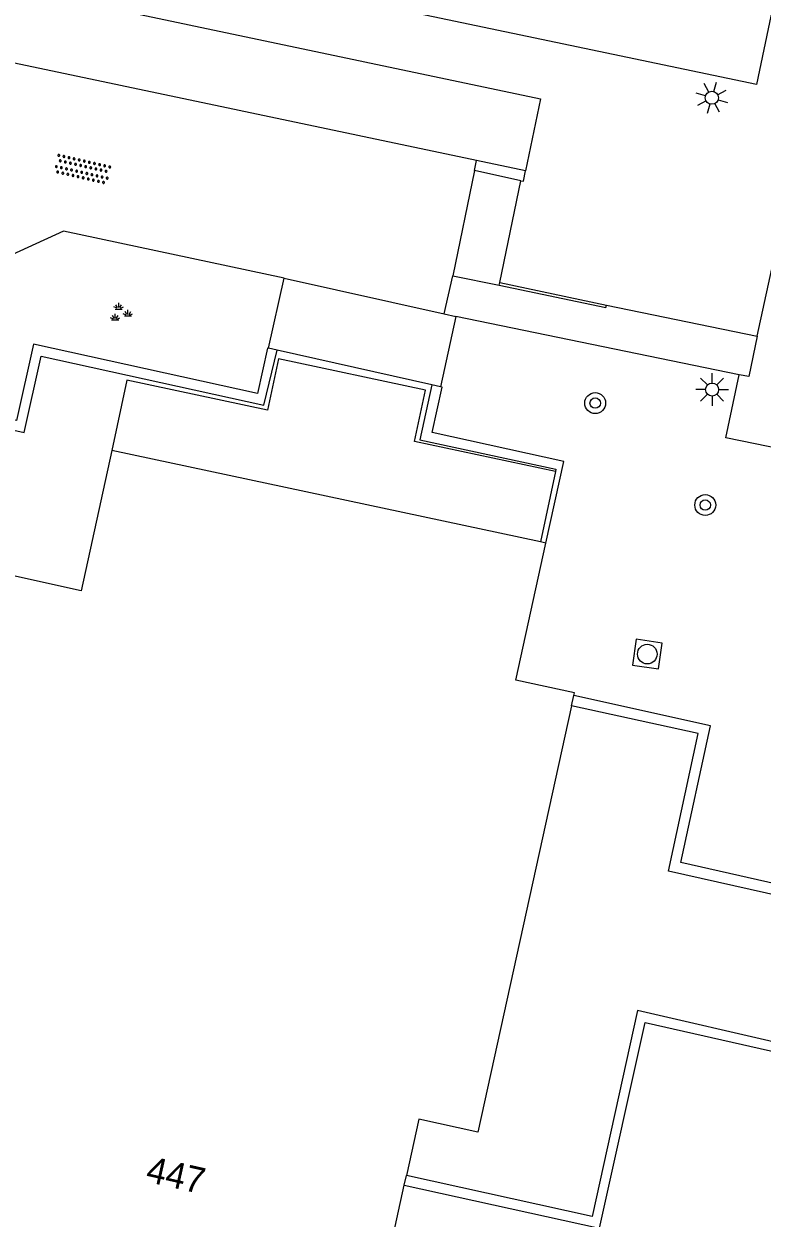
# Model space of a CAD drawing. Extents: x 128999 to 131010, y 395498 to 399007.
# Drawn here: x 129910.05 to 129938.31, y 397169.18 to 397214.88 of the extents above; entities that cross this region are included whole.
import ezdxf

# ---------------------------------------------------------------- set-up
doc = ezdxf.new("R2010")
doc.units = 0
for name, color, linetype in [('gg-afsc-muur', 7, 'Continuous'), ('gg-anno-huisnummerreeks BGT', 7, 'Continuous'), ('gg-bbg-hoofdgebouw', 7, 'Continuous'), ('gg-bbg-luifel en loopbrug', 7, 'Continuous'), ('gg-knt-onverhard', 7, 'Continuous'), ('gg-knt-trap', 7, 'Continuous'), ('gg-knt-verharding', 7, 'Continuous'), ('gg-kwrk-keermuur', 7, 'Continuous'), ('gt-symb-boom', 7, 'Continuous'), ('gt-symb-groenvak', 7, 'Continuous'), ('gt-symb-lichtmast', 7, 'Continuous'), ('gt-symb-overige verharding', 7, 'Continuous'), ('gt-symb-rioolschacht', 7, 'Continuous')]:
    doc.layers.add(name, color=color, linetype=linetype)

# ---------------------------------------------------------------- blocks, each defined once
blk = doc.blocks.new('gt0-LMAST')
at = {"layer": 'gt-symb-lichtmast'}
for p, q in [((-0.005, 0.246), (-0.005, 0.621)), ((-0.182, 0.173), (-0.447, 0.438)), ((0.172, 0.173), (0.437, 0.438)), ((-0.255, -0.004), (-0.63, -0.004)), ((-0.182, -0.181), (-0.447, -0.446)), ((-0.005, -0.254), (-0.005, -0.629)), ((0.437, -0.446), (0.172, -0.181)), ((0.245, -0.004), (0.62, -0.004))]:
    blk.add_line(p, q, dxfattribs=at)
blk.add_circle((-0.005, -0.004), 0.25, dxfattribs=at)
blk = doc.blocks.new('gt0-OVH')
at = {"layer": 'gt-symb-overige verharding'}
for points in [[(-0.972, 0.298), (-0.967, 0.308), (-0.965, 0.319), (-0.966, 0.33), (-0.971, 0.34), (-0.978, 0.348), (-0.988, 0.353), (-0.999, 0.355), (-1.01, 0.354), (-1.02, 0.349), (-1.028, 0.342), (-1.033, 0.332), (-1.035, 0.321), (-1.034, 0.31), (-1.029, 0.3), (-1.022, 0.292), (-1.012, 0.287), (-1.001, 0.285), (-0.99, 0.286), (-0.98, 0.291)], [(-0.872, 0.106), (-0.867, 0.116), (-0.865, 0.126), (-0.866, 0.137), (-0.871, 0.147), (-0.878, 0.156), (-0.888, 0.161), (-0.899, 0.163), (-0.91, 0.162), (-0.92, 0.157), (-0.928, 0.15), (-0.933, 0.14), (-0.935, 0.129), (-0.934, 0.118), (-0.929, 0.108), (-0.922, 0.1), (-0.912, 0.095), (-0.901, 0.092), (-0.89, 0.094), (-0.88, 0.098)], [(-0.772, 0.298), (-0.767, 0.308), (-0.765, 0.319), (-0.766, 0.33), (-0.771, 0.34), (-0.778, 0.348), (-0.788, 0.353), (-0.799, 0.355), (-0.81, 0.354), (-0.82, 0.349), (-0.828, 0.342), (-0.833, 0.332), (-0.835, 0.321), (-0.834, 0.31), (-0.829, 0.3), (-0.822, 0.292), (-0.812, 0.287), (-0.801, 0.285), (-0.79, 0.286), (-0.78, 0.291)], [(-0.672, 0.106), (-0.667, 0.116), (-0.665, 0.126), (-0.666, 0.137), (-0.671, 0.147), (-0.678, 0.156), (-0.688, 0.161), (-0.699, 0.163), (-0.71, 0.162), (-0.72, 0.157), (-0.728, 0.15), (-0.733, 0.14), (-0.735, 0.129), (-0.734, 0.118), (-0.729, 0.108), (-0.722, 0.1), (-0.712, 0.095), (-0.701, 0.092), (-0.69, 0.094), (-0.68, 0.098)], [(-0.572, 0.298), (-0.567, 0.308), (-0.565, 0.319), (-0.566, 0.33), (-0.571, 0.34), (-0.578, 0.348), (-0.588, 0.353), (-0.599, 0.355), (-0.61, 0.354), (-0.62, 0.349), (-0.628, 0.342), (-0.633, 0.332), (-0.635, 0.321), (-0.634, 0.31), (-0.629, 0.3), (-0.622, 0.292), (-0.612, 0.287), (-0.601, 0.285), (-0.59, 0.286), (-0.58, 0.291)], [(-0.472, 0.106), (-0.467, 0.116), (-0.465, 0.126), (-0.466, 0.137), (-0.471, 0.147), (-0.478, 0.156), (-0.488, 0.161), (-0.499, 0.163), (-0.51, 0.162), (-0.52, 0.157), (-0.528, 0.15), (-0.533, 0.14), (-0.535, 0.129), (-0.534, 0.118), (-0.529, 0.108), (-0.522, 0.1), (-0.512, 0.095), (-0.501, 0.092), (-0.49, 0.094), (-0.48, 0.098)], [(-0.372, 0.298), (-0.367, 0.308), (-0.365, 0.319), (-0.366, 0.33), (-0.371, 0.34), (-0.378, 0.348), (-0.388, 0.353), (-0.399, 0.355), (-0.41, 0.354), (-0.42, 0.349), (-0.428, 0.342), (-0.433, 0.332), (-0.435, 0.321), (-0.434, 0.31), (-0.429, 0.3), (-0.422, 0.292), (-0.412, 0.287), (-0.401, 0.285), (-0.39, 0.286), (-0.38, 0.291)], [(-0.272, 0.106), (-0.267, 0.116), (-0.265, 0.126), (-0.266, 0.137), (-0.271, 0.147), (-0.278, 0.156), (-0.288, 0.161), (-0.299, 0.163), (-0.31, 0.162), (-0.32, 0.157), (-0.328, 0.15), (-0.333, 0.14), (-0.335, 0.129), (-0.334, 0.118), (-0.329, 0.108), (-0.322, 0.1), (-0.312, 0.095), (-0.301, 0.092), (-0.29, 0.094), (-0.28, 0.098)], [(-0.172, 0.298), (-0.167, 0.308), (-0.165, 0.319), (-0.166, 0.33), (-0.171, 0.34), (-0.178, 0.348), (-0.188, 0.353), (-0.199, 0.355), (-0.21, 0.354), (-0.22, 0.349), (-0.228, 0.342), (-0.233, 0.332), (-0.235, 0.321), (-0.234, 0.31), (-0.229, 0.3), (-0.222, 0.292), (-0.212, 0.287), (-0.201, 0.285), (-0.19, 0.286), (-0.18, 0.291)], [(-0.072, 0.106), (-0.067, 0.116), (-0.065, 0.126), (-0.066, 0.137), (-0.071, 0.147), (-0.078, 0.156), (-0.088, 0.161), (-0.099, 0.163), (-0.11, 0.162), (-0.12, 0.157), (-0.128, 0.15), (-0.133, 0.14), (-0.135, 0.129), (-0.134, 0.118), (-0.129, 0.108), (-0.122, 0.1), (-0.112, 0.095), (-0.101, 0.092), (-0.09, 0.094), (-0.08, 0.098)], [(0.028, 0.298), (0.033, 0.308), (0.035, 0.319), (0.034, 0.33), (0.029, 0.34), (0.022, 0.348), (0.012, 0.353), (0.001, 0.355), (-0.01, 0.354), (-0.02, 0.349), (-0.028, 0.342), (-0.033, 0.332), (-0.035, 0.321), (-0.034, 0.31), (-0.029, 0.3), (-0.022, 0.292), (-0.012, 0.287), (-0.001, 0.285), (0.01, 0.286), (0.02, 0.291)], [(0.128, 0.106), (0.133, 0.116), (0.135, 0.126), (0.134, 0.137), (0.129, 0.147), (0.122, 0.156), (0.112, 0.161), (0.101, 0.163), (0.09, 0.162), (0.08, 0.157), (0.072, 0.15), (0.067, 0.14), (0.065, 0.129), (0.066, 0.118), (0.071, 0.108), (0.078, 0.1), (0.088, 0.095), (0.099, 0.092), (0.11, 0.094), (0.12, 0.098)], [(0.228, 0.298), (0.233, 0.308), (0.235, 0.319), (0.234, 0.33), (0.229, 0.34), (0.222, 0.348), (0.212, 0.353), (0.201, 0.355), (0.19, 0.354), (0.18, 0.349), (0.172, 0.342), (0.167, 0.332), (0.165, 0.321), (0.166, 0.31), (0.171, 0.3), (0.178, 0.292), (0.188, 0.287), (0.199, 0.285), (0.21, 0.286), (0.22, 0.291)], [(0.328, 0.106), (0.333, 0.116), (0.335, 0.126), (0.334, 0.137), (0.329, 0.147), (0.322, 0.156), (0.312, 0.161), (0.301, 0.163), (0.29, 0.162), (0.28, 0.157), (0.272, 0.15), (0.267, 0.14), (0.265, 0.129), (0.266, 0.118), (0.271, 0.108), (0.278, 0.1), (0.288, 0.095), (0.299, 0.092), (0.31, 0.094), (0.32, 0.098)], [(0.428, 0.298), (0.433, 0.308), (0.435, 0.319), (0.434, 0.33), (0.429, 0.34), (0.422, 0.348), (0.412, 0.353), (0.401, 0.355), (0.39, 0.354), (0.38, 0.349), (0.372, 0.342), (0.367, 0.332), (0.365, 0.321), (0.366, 0.31), (0.371, 0.3), (0.378, 0.292), (0.388, 0.287), (0.399, 0.285), (0.41, 0.286), (0.42, 0.291)], [(0.528, 0.106), (0.533, 0.116), (0.535, 0.126), (0.534, 0.137), (0.529, 0.147), (0.522, 0.156), (0.512, 0.161), (0.501, 0.163), (0.49, 0.162), (0.48, 0.157), (0.472, 0.15), (0.467, 0.14), (0.465, 0.129), (0.466, 0.118), (0.471, 0.108), (0.478, 0.1), (0.488, 0.095), (0.499, 0.092), (0.51, 0.094), (0.52, 0.098)], [(0.628, 0.298), (0.633, 0.308), (0.635, 0.319), (0.634, 0.33), (0.629, 0.34), (0.622, 0.348), (0.612, 0.353), (0.601, 0.355), (0.59, 0.354), (0.58, 0.349), (0.572, 0.342), (0.567, 0.332), (0.565, 0.321), (0.566, 0.31), (0.571, 0.3), (0.578, 0.292), (0.588, 0.287), (0.599, 0.285), (0.61, 0.286), (0.62, 0.291)], [(0.728, 0.106), (0.733, 0.116), (0.735, 0.126), (0.734, 0.137), (0.729, 0.147), (0.722, 0.156), (0.712, 0.161), (0.701, 0.163), (0.69, 0.162), (0.68, 0.157), (0.672, 0.15), (0.667, 0.14), (0.665, 0.129), (0.666, 0.118), (0.671, 0.108), (0.678, 0.1), (0.688, 0.095), (0.699, 0.092), (0.71, 0.094), (0.72, 0.098)], [(0.828, 0.298), (0.833, 0.308), (0.835, 0.319), (0.834, 0.33), (0.829, 0.34), (0.822, 0.348), (0.812, 0.353), (0.801, 0.355), (0.79, 0.354), (0.78, 0.349), (0.772, 0.342), (0.767, 0.332), (0.765, 0.321), (0.766, 0.31), (0.771, 0.3), (0.778, 0.292), (0.788, 0.287), (0.799, 0.285), (0.81, 0.286), (0.82, 0.291)], [(0.928, 0.106), (0.933, 0.116), (0.935, 0.126), (0.934, 0.137), (0.929, 0.147), (0.922, 0.156), (0.912, 0.161), (0.901, 0.163), (0.89, 0.162), (0.88, 0.157), (0.872, 0.15), (0.867, 0.14), (0.865, 0.129), (0.866, 0.118), (0.871, 0.108), (0.878, 0.1), (0.888, 0.095), (0.899, 0.092), (0.91, 0.094), (0.92, 0.098)], [(1.028, 0.298), (1.033, 0.308), (1.035, 0.319), (1.034, 0.33), (1.029, 0.34), (1.022, 0.348), (1.012, 0.353), (1.001, 0.355), (0.99, 0.354), (0.98, 0.349), (0.972, 0.342), (0.967, 0.332), (0.965, 0.321), (0.966, 0.31), (0.971, 0.3), (0.978, 0.292), (0.988, 0.287), (0.999, 0.285), (1.01, 0.286), (1.02, 0.291)], [(-0.972, -0.142), (-0.967, -0.132), (-0.965, -0.121), (-0.966, -0.11), (-0.971, -0.1), (-0.978, -0.092), (-0.988, -0.087), (-0.999, -0.085), (-1.01, -0.086), (-1.02, -0.091), (-1.028, -0.098), (-1.033, -0.108), (-1.035, -0.119), (-1.034, -0.13), (-1.029, -0.14), (-1.022, -0.148), (-1.012, -0.153), (-1.001, -0.155), (-0.99, -0.154), (-0.98, -0.149)], [(-0.872, -0.334), (-0.867, -0.324), (-0.865, -0.314), (-0.866, -0.303), (-0.871, -0.293), (-0.878, -0.284), (-0.888, -0.279), (-0.899, -0.277), (-0.91, -0.278), (-0.92, -0.283), (-0.928, -0.29), (-0.933, -0.3), (-0.935, -0.311), (-0.934, -0.322), (-0.929, -0.332), (-0.922, -0.34), (-0.912, -0.345), (-0.901, -0.348), (-0.89, -0.346), (-0.88, -0.342)], [(-0.772, -0.142), (-0.767, -0.132), (-0.765, -0.121), (-0.766, -0.11), (-0.771, -0.1), (-0.778, -0.092), (-0.788, -0.087), (-0.799, -0.085), (-0.81, -0.086), (-0.82, -0.091), (-0.828, -0.098), (-0.833, -0.108), (-0.835, -0.119), (-0.834, -0.13), (-0.829, -0.14), (-0.822, -0.148), (-0.812, -0.153), (-0.801, -0.155), (-0.79, -0.154), (-0.78, -0.149)], [(-0.672, -0.334), (-0.667, -0.324), (-0.665, -0.314), (-0.666, -0.303), (-0.671, -0.293), (-0.678, -0.284), (-0.688, -0.279), (-0.699, -0.277), (-0.71, -0.278), (-0.72, -0.283), (-0.728, -0.29), (-0.733, -0.3), (-0.735, -0.311), (-0.734, -0.322), (-0.729, -0.332), (-0.722, -0.34), (-0.712, -0.345), (-0.701, -0.348), (-0.69, -0.346), (-0.68, -0.342)], [(-0.572, -0.142), (-0.567, -0.132), (-0.565, -0.121), (-0.566, -0.11), (-0.571, -0.1), (-0.578, -0.092), (-0.588, -0.087), (-0.599, -0.085), (-0.61, -0.086), (-0.62, -0.091), (-0.628, -0.098), (-0.633, -0.108), (-0.635, -0.119), (-0.634, -0.13), (-0.629, -0.14), (-0.622, -0.148), (-0.612, -0.153), (-0.601, -0.155), (-0.59, -0.154), (-0.58, -0.149)], [(-0.472, -0.334), (-0.467, -0.324), (-0.465, -0.314), (-0.466, -0.303), (-0.471, -0.293), (-0.478, -0.284), (-0.488, -0.279), (-0.499, -0.277), (-0.51, -0.278), (-0.52, -0.283), (-0.528, -0.29), (-0.533, -0.3), (-0.535, -0.311), (-0.534, -0.322), (-0.529, -0.332), (-0.522, -0.34), (-0.512, -0.345), (-0.501, -0.348), (-0.49, -0.346), (-0.48, -0.342)], [(-0.372, -0.142), (-0.367, -0.132), (-0.365, -0.121), (-0.366, -0.11), (-0.371, -0.1), (-0.378, -0.092), (-0.388, -0.087), (-0.399, -0.085), (-0.41, -0.086), (-0.42, -0.091), (-0.428, -0.098), (-0.433, -0.108), (-0.435, -0.119), (-0.434, -0.13), (-0.429, -0.14), (-0.422, -0.148), (-0.412, -0.153), (-0.401, -0.155), (-0.39, -0.154), (-0.38, -0.149)], [(-0.272, -0.334), (-0.267, -0.324), (-0.265, -0.314), (-0.266, -0.303), (-0.271, -0.293), (-0.278, -0.284), (-0.288, -0.279), (-0.299, -0.277), (-0.31, -0.278), (-0.32, -0.283), (-0.328, -0.29), (-0.333, -0.3), (-0.335, -0.311), (-0.334, -0.322), (-0.329, -0.332), (-0.322, -0.34), (-0.312, -0.345), (-0.301, -0.348), (-0.29, -0.346), (-0.28, -0.342)], [(-0.172, -0.142), (-0.167, -0.132), (-0.165, -0.121), (-0.166, -0.11), (-0.171, -0.1), (-0.178, -0.092), (-0.188, -0.087), (-0.199, -0.085), (-0.21, -0.086), (-0.22, -0.091), (-0.228, -0.098), (-0.233, -0.108), (-0.235, -0.119), (-0.234, -0.13), (-0.229, -0.14), (-0.222, -0.148), (-0.212, -0.153), (-0.201, -0.155), (-0.19, -0.154), (-0.18, -0.149)], [(-0.072, -0.334), (-0.067, -0.324), (-0.065, -0.314), (-0.066, -0.303), (-0.071, -0.293), (-0.078, -0.284), (-0.088, -0.279), (-0.099, -0.277), (-0.11, -0.278), (-0.12, -0.283), (-0.128, -0.29), (-0.133, -0.3), (-0.135, -0.311), (-0.134, -0.322), (-0.129, -0.332), (-0.122, -0.34), (-0.112, -0.345), (-0.101, -0.348), (-0.09, -0.346), (-0.08, -0.342)], [(0.028, -0.142), (0.033, -0.132), (0.035, -0.121), (0.034, -0.11), (0.029, -0.1), (0.022, -0.092), (0.012, -0.087), (0.001, -0.085), (-0.01, -0.086), (-0.02, -0.091), (-0.028, -0.098), (-0.033, -0.108), (-0.035, -0.119), (-0.034, -0.13), (-0.029, -0.14), (-0.022, -0.148), (-0.012, -0.153), (-0.001, -0.155), (0.01, -0.154), (0.02, -0.149)], [(0.128, -0.334), (0.133, -0.324), (0.135, -0.314), (0.134, -0.303), (0.129, -0.293), (0.122, -0.284), (0.112, -0.279), (0.101, -0.277), (0.09, -0.278), (0.08, -0.283), (0.072, -0.29), (0.067, -0.3), (0.065, -0.311), (0.066, -0.322), (0.071, -0.332), (0.078, -0.34), (0.088, -0.345), (0.099, -0.348), (0.11, -0.346), (0.12, -0.342)], [(0.228, -0.142), (0.233, -0.132), (0.235, -0.121), (0.234, -0.11), (0.229, -0.1), (0.222, -0.092), (0.212, -0.087), (0.201, -0.085), (0.19, -0.086), (0.18, -0.091), (0.172, -0.098), (0.167, -0.108), (0.165, -0.119), (0.166, -0.13), (0.171, -0.14), (0.178, -0.148), (0.188, -0.153), (0.199, -0.155), (0.21, -0.154), (0.22, -0.149)], [(0.328, -0.334), (0.333, -0.324), (0.335, -0.314), (0.334, -0.303), (0.329, -0.293), (0.322, -0.284), (0.312, -0.279), (0.301, -0.277), (0.29, -0.278), (0.28, -0.283), (0.272, -0.29), (0.267, -0.3), (0.265, -0.311), (0.266, -0.322), (0.271, -0.332), (0.278, -0.34), (0.288, -0.345), (0.299, -0.348), (0.31, -0.346), (0.32, -0.342)], [(0.428, -0.142), (0.433, -0.132), (0.435, -0.121), (0.434, -0.11), (0.429, -0.1), (0.422, -0.092), (0.412, -0.087), (0.401, -0.085), (0.39, -0.086), (0.38, -0.091), (0.372, -0.098), (0.367, -0.108), (0.365, -0.119), (0.366, -0.13), (0.371, -0.14), (0.378, -0.148), (0.388, -0.153), (0.399, -0.155), (0.41, -0.154), (0.42, -0.149)], [(0.528, -0.334), (0.533, -0.324), (0.535, -0.314), (0.534, -0.303), (0.529, -0.293), (0.522, -0.284), (0.512, -0.279), (0.501, -0.277), (0.49, -0.278), (0.48, -0.283), (0.472, -0.29), (0.467, -0.3), (0.465, -0.311), (0.466, -0.322), (0.471, -0.332), (0.478, -0.34), (0.488, -0.345), (0.499, -0.348), (0.51, -0.346), (0.52, -0.342)], [(0.628, -0.142), (0.633, -0.132), (0.635, -0.121), (0.634, -0.11), (0.629, -0.1), (0.622, -0.092), (0.612, -0.087), (0.601, -0.085), (0.59, -0.086), (0.58, -0.091), (0.572, -0.098), (0.567, -0.108), (0.565, -0.119), (0.566, -0.13), (0.571, -0.14), (0.578, -0.148), (0.588, -0.153), (0.599, -0.155), (0.61, -0.154), (0.62, -0.149)], [(0.728, -0.334), (0.733, -0.324), (0.735, -0.314), (0.734, -0.303), (0.729, -0.293), (0.722, -0.284), (0.712, -0.279), (0.701, -0.277), (0.69, -0.278), (0.68, -0.283), (0.672, -0.29), (0.667, -0.3), (0.665, -0.311), (0.666, -0.322), (0.671, -0.332), (0.678, -0.34), (0.688, -0.345), (0.699, -0.348), (0.71, -0.346), (0.72, -0.342)], [(0.828, -0.142), (0.833, -0.132), (0.835, -0.121), (0.834, -0.11), (0.829, -0.1), (0.822, -0.092), (0.812, -0.087), (0.801, -0.085), (0.79, -0.086), (0.78, -0.091), (0.772, -0.098), (0.767, -0.108), (0.765, -0.119), (0.766, -0.13), (0.771, -0.14), (0.778, -0.148), (0.788, -0.153), (0.799, -0.155), (0.81, -0.154), (0.82, -0.149)], [(0.928, -0.334), (0.933, -0.324), (0.935, -0.314), (0.934, -0.303), (0.929, -0.293), (0.922, -0.284), (0.912, -0.279), (0.901, -0.277), (0.89, -0.278), (0.88, -0.283), (0.872, -0.29), (0.867, -0.3), (0.865, -0.311), (0.866, -0.322), (0.871, -0.332), (0.878, -0.34), (0.888, -0.345), (0.899, -0.348), (0.91, -0.346), (0.92, -0.342)], [(1.028, -0.142), (1.033, -0.132), (1.035, -0.121), (1.034, -0.11), (1.029, -0.1), (1.022, -0.092), (1.012, -0.087), (1.001, -0.085), (0.99, -0.086), (0.98, -0.091), (0.972, -0.098), (0.967, -0.108), (0.965, -0.119), (0.966, -0.13), (0.971, -0.14), (0.978, -0.148), (0.988, -0.153), (0.999, -0.155), (1.01, -0.154), (1.02, -0.149)]]:
    blk.add_lwpolyline(points, close=True, dxfattribs=at)
blk = doc.blocks.new('gt0-GRVAK')
at = {"layer": 'gt-symb-groenvak'}
for p, q in [((-0.11, 0.189), (-0.228, 0.24)), ((-0.182, 0.153), (0.088, 0.153)), ((-0.091, 0.211), (-0.156, 0.322)), ((-0.047, 0.214), (-0.047, 0.393)), ((-0.004, 0.211), (0.061, 0.322)), ((0.015, 0.189), (0.133, 0.24)), ((0.262, -0.052), (0.197, 0.059)), ((0.305, -0.049), (0.305, 0.13)), ((0.349, -0.052), (0.414, 0.059)), ((-0.245, -0.228), (-0.363, -0.177)), ((-0.318, -0.264), (-0.047, -0.264)), ((-0.226, -0.206), (-0.291, -0.095)), ((-0.183, -0.203), (-0.183, -0.024)), ((-0.139, -0.206), (-0.074, -0.095)), ((-0.12, -0.228), (-0.002, -0.177)), ((0.243, -0.074), (0.125, -0.023)), ((0.17, -0.11), (0.441, -0.11)), ((0.368, -0.074), (0.486, -0.023))]:
    blk.add_line(p, q, dxfattribs=at)
blk = doc.blocks.new('gt0-BOOM')
at = {"layer": 'gt-symb-boom'}
for radius in [0.4, 0.2]:
    blk.add_circle((0, 0), radius, dxfattribs=at)
blk = doc.blocks.new('gt0-RS')
at = {"layer": 'gt-symb-rioolschacht'}
blk.add_lwpolyline([(-0.5, -0.5), (0.5, -0.5), (0.5, 0.5), (-0.5, 0.5)], close=True, dxfattribs=at)
blk.add_circle((0, 0), 0.375, dxfattribs=at)

msp = doc.modelspace()

# ---------------------------------------------------------------- linework, layer by layer
at = {"layer": 'gg-afsc-muur'}
for points in [[(129919.414, 397202.469), (129919.378, 397202.477), (129918.989, 397200.742), (129910.421, 397202.623), (129909.774, 397199.701), (129906.682, 397200.386)], [(129906.613, 397200.081), (129906.6, 397200.022), (129910.062, 397199.248), (129910.708, 397202.171), (129919.242, 397200.29), (129919.748, 397202.394)], [(129925.666, 397201.07), (129925.212, 397198.96), (129930.416, 397197.839), (129930.398, 397197.756)], [(129930.031, 397195.012), (129930.718, 397198.136), (129925.677, 397199.244), (129926.066, 397200.981), (129926.001, 397200.995)]]:
    msp.add_lwpolyline(points, dxfattribs=at)
at = {"layer": 'gg-bbg-hoofdgebouw'}
for p, q in [((129929.823, 397195.056), (129913.421, 397198.551)), ((129930.031, 397195.012), (129929.823, 397195.056)), ((129931.017, 397188.784), (129931.103, 397189.173)), ((129924.611, 397170.438), (129924.694, 397170.812)), ((129923.418, 397165.027), (129924.611, 397170.438))]:
    msp.add_line(p, q, dxfattribs=at)
for points in [[(129913.421, 397198.551), (129912.25, 397193.19), (129896.189, 397196.743)], [(129931.103, 397189.173), (129931.125, 397189.275), (129928.879, 397189.77), (129930.031, 397195.012)], [(129931.017, 397188.784), (129927.424, 397172.466), (129925.168, 397172.963), (129924.694, 397170.812)]]:
    msp.add_lwpolyline(points, dxfattribs=at)
at = {"layer": 'gg-bbg-luifel en loopbrug'}
msp.add_line((129930.398, 397197.756), (129929.823, 397195.056), dxfattribs=at)
msp.add_lwpolyline([(129930.398, 397197.756), (129925.009, 397198.904), (129925.426, 397200.86), (129919.792, 397202.06), (129919.375, 397200.104), (129913.996, 397201.25), (129913.421, 397198.551)], dxfattribs=at)
at = {"layer": 'gg-knt-onverhard'}
msp.add_lwpolyline([(129920.013, 397205.147), (129911.572, 397206.954), (129907.767, 397205.216)], dxfattribs=at)
at = {"layer": 'gg-knt-trap'}
for p, q in [((129929.257, 397209.261), (129927.381, 397209.653)), ((129927.302, 397209.273), (129926.465, 397205.236)), ((129929.076, 397208.88), (129927.302, 397209.273)), ((129928.264, 397204.978), (129929.076, 397208.88)), ((129926.465, 397205.236), (129928.244, 397204.88)), ((129919.414, 397202.469), (129920.013, 397205.147)), ((129920.013, 397205.147), (129926.138, 397203.786)), ((129928.244, 397204.88), (129928.264, 397204.978)), ((129926.586, 397203.687), (129926.001, 397200.995)), ((129926.138, 397203.786), (129926.586, 397203.687)), ((129919.748, 397202.394), (129919.414, 397202.469)), ((129925.666, 397201.07), (129919.748, 397202.394)), ((129926.001, 397200.995), (129925.666, 397201.07))]:
    msp.add_line(p, q, dxfattribs=at)
for points in [[(129849.053, 397226.366), (129849.602, 397228.915), (129929.831, 397212.011), (129929.257, 397209.261)], [(129927.381, 397209.653), (129909.209, 397213.486), (129909.042, 397212.693), (129907.084, 397213.11)]]:
    msp.add_lwpolyline(points, dxfattribs=at)
at = {"layer": 'gg-knt-verharding'}
for p, q in [((129927.302, 397209.273), (129927.381, 397209.653)), ((129938.126, 397202.931), (129939.552, 397209.538)), ((129926.138, 397203.786), (129926.465, 397205.236)), ((129932.355, 397204.12), (129938.126, 397202.931)), ((129937.435, 397201.45), (129926.586, 397203.687))]:
    msp.add_line(p, q, dxfattribs=at)
for points in [[(129841.634, 397232.75), (129853.516, 397289.378), (129949.95, 397269.108), (129938.091, 397212.56), (129841.634, 397232.75)], [(129929.076, 397208.88), (129929.173, 397208.86), (129929.257, 397209.261)], [(129938.126, 397202.931), (129937.805, 397201.384), (129937.435, 397201.45)], [(129945.821, 397180.202), (129947.447, 397179.858), (129950.635, 397189.733), (129951.296, 397193.691), (129952.136, 397195.924), (129936.915, 397199.038), (129937.435, 397201.45)]]:
    msp.add_lwpolyline(points, dxfattribs=at)
at = {"layer": 'gg-kwrk-keermuur'}
msp.add_line((129928.264, 397204.978), (129932.355, 397204.12), dxfattribs=at)
for points in [[(129928.244, 397204.88), (129932.334, 397204.022), (129932.355, 397204.12)], [(129940.353, 397181.194), (129934.722, 397182.455), (129935.863, 397187.727), (129931.017, 397188.784)], [(129945.821, 397180.202), (129945.862, 397180.382), (129935.202, 397182.79), (129936.333, 397188.021), (129931.103, 397189.173)], [(129939.067, 397175.854), (129933.534, 397177.123), (129931.801, 397169.246), (129924.694, 397170.812)], [(129924.611, 397170.438), (129932.086, 397168.789), (129933.837, 397176.666), (129944.506, 397174.248), (129944.528, 397174.346)]]:
    msp.add_lwpolyline(points, dxfattribs=at)

# ---------------------------------------------------------------- block references
at = {"layer": 'gt-symb-boom'}
for p in [(129931.921, 397200.369), (129936.134, 397196.468)]:
    msp.add_blockref('gt0-BOOM', p, dxfattribs=at)
at = {"layer": 'gt-symb-groenvak'}
msp.add_blockref('gt0-GRVAK', (129913.728, 397203.813), dxfattribs=at)
at = {"layer": 'gt-symb-lichtmast', "rotation": -17.0395351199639}
msp.add_blockref('gt0-LMAST', (129936.391, 397212.055), dxfattribs=at)
at = {"layer": 'gt-symb-lichtmast'}
msp.add_blockref('gt0-LMAST', (129936.401, 397200.889), dxfattribs=at)
at = {"layer": 'gt-symb-overige verharding', "rotation": -12.827123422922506}
msp.add_blockref('gt0-OVH', (129912.292, 397209.316), dxfattribs=at)
at = {"layer": 'gt-symb-rioolschacht', "rotation": 171.73978913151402}
msp.add_blockref('gt0-RS', (129933.915, 397190.764), dxfattribs=at)

# ---------------------------------------------------------------- texts
at = {"layer": 'gg-anno-huisnummerreeks BGT'}
msp.add_text('447', height=1, rotation=347.3, dxfattribs=at).set_placement((129914.677, 397170.583))

doc.saveas('drawing.dxf')
